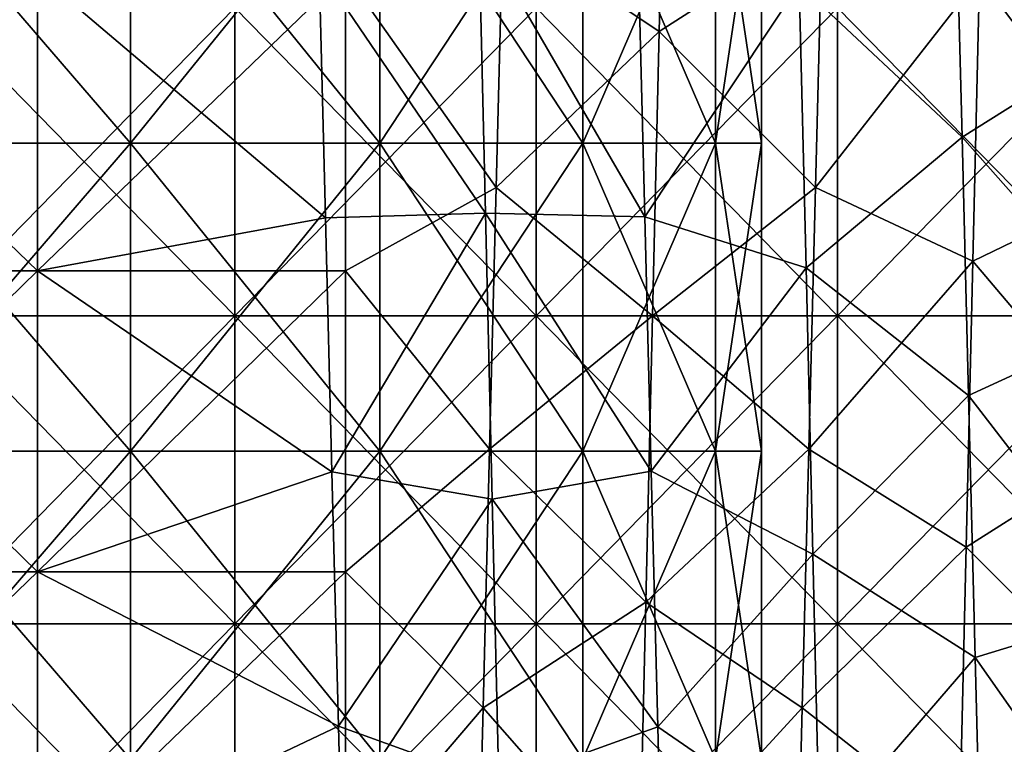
# Model space of a CAD drawing. Header units: inches. Extents: x -4.75 to 4.5, y 0 to 1.88.
# Tile 407 of 462: x 3.63 to 3.88, y 0.85 to 1.04. Entities that reach past the tile are written whole.
import ezdxf

# ---------------------------------------------------------------- set-up
doc = ezdxf.new("R2010")
doc.units = ezdxf.units.IN
doc.header["$LTSCALE"] = 101.851852
doc.header["$MEASUREMENT"] = 0
for name, color, linetype in [('47', 7, 'CONTINUOUS'), ('48', 7, 'CONTINUOUS'), ('49', 7, 'CONTINUOUS'), ('5', 7, 'CONTINUOUS'), ('50', 7, 'CONTINUOUS'), ('52', 7, 'CONTINUOUS'), ('53', 7, 'CONTINUOUS'), ('6', 7, 'CONTINUOUS'), ('82', 7, 'CONTINUOUS'), ('83', 7, 'CONTINUOUS')]:
    doc.layers.add(name, color=color, linetype=linetype)

msp = doc.modelspace()

# ---------------------------------------------------------------- linework, layer by layer
at = {"layer": '47', "color": 13, "linetype": 'Continuous', "true_color": 0xd67263}
for points in [[(3.58873, 1.00984, 1.92952), (3.65767, 1.00984, 1.92952), (3.58873, 1.08992, 1.92952), (3.58873, 1.00984, 1.92952)], [(3.58873, 1.08992, 1.92952), (3.65767, 1.00984, 1.92952), (3.65767, 1.08992, 1.92952), (3.58873, 1.08992, 1.92952)], [(3.65767, 1.00984, 1.92952), (3.72245, 1.00984, 1.95309), (3.65767, 1.08992, 1.92952), (3.65767, 1.00984, 1.92952)], [(3.65767, 1.08992, 1.92952), (3.72245, 1.00984, 1.95309), (3.72245, 1.08992, 1.95309), (3.65767, 1.08992, 1.92952)], [(3.72245, 1.00984, 1.95309), (3.77526, 1.00984, 1.99741), (3.72245, 1.08992, 1.95309), (3.72245, 1.00984, 1.95309)], [(3.72245, 1.08992, 1.95309), (3.77526, 1.00984, 1.99741), (3.77526, 1.08992, 1.99741), (3.72245, 1.08992, 1.95309)], [(3.77526, 1.00984, 1.99741), (3.80973, 1.00984, 2.05711), (3.77526, 1.08992, 1.99741), (3.77526, 1.00984, 1.99741)], [(3.77526, 1.08992, 1.99741), (3.80973, 1.00984, 2.05711), (3.80973, 1.08992, 2.05711), (3.77526, 1.08992, 1.99741)], [(3.80973, 1.00984, 2.05711), (3.8217, 1.00984, 2.125), (3.80973, 1.08992, 2.05711), (3.80973, 1.00984, 2.05711)], [(3.80973, 1.08992, 2.05711), (3.8217, 1.00984, 2.125), (3.8217, 1.08992, 2.125), (3.80973, 1.08992, 2.05711)], [(3.58873, 0.92976, 1.92952), (3.65767, 0.92976, 1.92952), (3.58873, 1.00984, 1.92952), (3.58873, 0.92976, 1.92952)], [(3.58873, 1.00984, 1.92952), (3.65767, 0.92976, 1.92952), (3.65767, 1.00984, 1.92952), (3.58873, 1.00984, 1.92952)], [(3.65767, 0.92976, 1.92952), (3.72245, 0.92976, 1.95309), (3.65767, 1.00984, 1.92952), (3.65767, 0.92976, 1.92952)], [(3.65767, 1.00984, 1.92952), (3.72245, 0.92976, 1.95309), (3.72245, 1.00984, 1.95309), (3.65767, 1.00984, 1.92952)], [(3.72245, 0.92976, 1.95309), (3.77526, 0.92976, 1.99741), (3.72245, 1.00984, 1.95309), (3.72245, 0.92976, 1.95309)], [(3.72245, 1.00984, 1.95309), (3.77526, 0.92976, 1.99741), (3.77526, 1.00984, 1.99741), (3.72245, 1.00984, 1.95309)], [(3.77526, 0.92976, 1.99741), (3.80973, 0.92976, 2.05711), (3.77526, 1.00984, 1.99741), (3.77526, 0.92976, 1.99741)], [(3.77526, 1.00984, 1.99741), (3.80973, 0.92976, 2.05711), (3.80973, 1.00984, 2.05711), (3.77526, 1.00984, 1.99741)], [(3.80973, 0.92976, 2.05711), (3.8217, 0.92976, 2.125), (3.80973, 1.00984, 2.05711), (3.80973, 0.92976, 2.05711)], [(3.80973, 1.00984, 2.05711), (3.8217, 0.92976, 2.125), (3.8217, 1.00984, 2.125), (3.80973, 1.00984, 2.05711)], [(3.58873, 0.84968, 1.92952), (3.65767, 0.84968, 1.92952), (3.58873, 0.92976, 1.92952), (3.58873, 0.84968, 1.92952)], [(3.58873, 0.92976, 1.92952), (3.65767, 0.84968, 1.92952), (3.65767, 0.92976, 1.92952), (3.58873, 0.92976, 1.92952)], [(3.65767, 0.84968, 1.92952), (3.72245, 0.84968, 1.95309), (3.65767, 0.92976, 1.92952), (3.65767, 0.84968, 1.92952)], [(3.65767, 0.92976, 1.92952), (3.72245, 0.84968, 1.95309), (3.72245, 0.92976, 1.95309), (3.65767, 0.92976, 1.92952)], [(3.72245, 0.84968, 1.95309), (3.77526, 0.84968, 1.99741), (3.72245, 0.92976, 1.95309), (3.72245, 0.84968, 1.95309)], [(3.72245, 0.92976, 1.95309), (3.77526, 0.84968, 1.99741), (3.77526, 0.92976, 1.99741), (3.72245, 0.92976, 1.95309)], [(3.77526, 0.84968, 1.99741), (3.80973, 0.84968, 2.05711), (3.77526, 0.92976, 1.99741), (3.77526, 0.84968, 1.99741)], [(3.77526, 0.92976, 1.99741), (3.80973, 0.84968, 2.05711), (3.80973, 0.92976, 2.05711), (3.77526, 0.92976, 1.99741)], [(3.80973, 0.84968, 2.05711), (3.8217, 0.84968, 2.125), (3.80973, 0.92976, 2.05711), (3.80973, 0.84968, 2.05711)], [(3.80973, 0.92976, 2.05711), (3.8217, 0.84968, 2.125), (3.8217, 0.92976, 2.125), (3.80973, 0.92976, 2.05711)]]:
    msp.add_3dface(points, dxfattribs=at)
at = {"layer": '48', "color": 13, "linetype": 'Continuous', "true_color": 0xd67263}
for points in [[(3.65767, 1.00984, 2.32048), (3.58873, 1.00984, 2.32048), (3.65767, 1.08992, 2.32048), (3.65767, 1.00984, 2.32048)], [(3.65767, 1.08992, 2.32048), (3.58873, 1.00984, 2.32048), (3.58873, 1.08992, 2.32048), (3.65767, 1.08992, 2.32048)], [(3.72245, 1.00984, 2.29691), (3.65767, 1.00984, 2.32048), (3.72245, 1.08992, 2.29691), (3.72245, 1.00984, 2.29691)], [(3.72245, 1.08992, 2.29691), (3.65767, 1.00984, 2.32048), (3.65767, 1.08992, 2.32048), (3.72245, 1.08992, 2.29691)], [(3.77526, 1.00984, 2.25259), (3.72245, 1.00984, 2.29691), (3.77526, 1.08992, 2.25259), (3.77526, 1.00984, 2.25259)], [(3.77526, 1.08992, 2.25259), (3.72245, 1.00984, 2.29691), (3.72245, 1.08992, 2.29691), (3.77526, 1.08992, 2.25259)], [(3.80973, 1.00984, 2.19289), (3.77526, 1.00984, 2.25259), (3.80973, 1.08992, 2.19289), (3.80973, 1.00984, 2.19289)], [(3.80973, 1.08992, 2.19289), (3.77526, 1.00984, 2.25259), (3.77526, 1.08992, 2.25259), (3.80973, 1.08992, 2.19289)], [(3.8217, 1.08992, 2.125), (3.8217, 1.00984, 2.125), (3.80973, 1.00984, 2.19289), (3.8217, 1.08992, 2.125)], [(3.8217, 1.08992, 2.125), (3.80973, 1.00984, 2.19289), (3.80973, 1.08992, 2.19289), (3.8217, 1.08992, 2.125)], [(3.65767, 0.92976, 2.32048), (3.58873, 0.92976, 2.32048), (3.65767, 1.00984, 2.32048), (3.65767, 0.92976, 2.32048)], [(3.65767, 1.00984, 2.32048), (3.58873, 0.92976, 2.32048), (3.58873, 1.00984, 2.32048), (3.65767, 1.00984, 2.32048)], [(3.72245, 0.92976, 2.29691), (3.65767, 0.92976, 2.32048), (3.72245, 1.00984, 2.29691), (3.72245, 0.92976, 2.29691)], [(3.72245, 1.00984, 2.29691), (3.65767, 0.92976, 2.32048), (3.65767, 1.00984, 2.32048), (3.72245, 1.00984, 2.29691)], [(3.77526, 0.92976, 2.25259), (3.72245, 0.92976, 2.29691), (3.77526, 1.00984, 2.25259), (3.77526, 0.92976, 2.25259)], [(3.77526, 1.00984, 2.25259), (3.72245, 0.92976, 2.29691), (3.72245, 1.00984, 2.29691), (3.77526, 1.00984, 2.25259)], [(3.80973, 0.92976, 2.19289), (3.77526, 0.92976, 2.25259), (3.80973, 1.00984, 2.19289), (3.80973, 0.92976, 2.19289)], [(3.80973, 1.00984, 2.19289), (3.77526, 0.92976, 2.25259), (3.77526, 1.00984, 2.25259), (3.80973, 1.00984, 2.19289)], [(3.8217, 1.00984, 2.125), (3.8217, 0.92976, 2.125), (3.80973, 0.92976, 2.19289), (3.8217, 1.00984, 2.125)], [(3.8217, 1.00984, 2.125), (3.80973, 0.92976, 2.19289), (3.80973, 1.00984, 2.19289), (3.8217, 1.00984, 2.125)], [(3.65767, 0.84968, 2.32048), (3.58873, 0.84968, 2.32048), (3.65767, 0.92976, 2.32048), (3.65767, 0.84968, 2.32048)], [(3.65767, 0.92976, 2.32048), (3.58873, 0.84968, 2.32048), (3.58873, 0.92976, 2.32048), (3.65767, 0.92976, 2.32048)], [(3.72245, 0.84968, 2.29691), (3.65767, 0.84968, 2.32048), (3.72245, 0.92976, 2.29691), (3.72245, 0.84968, 2.29691)], [(3.72245, 0.92976, 2.29691), (3.65767, 0.84968, 2.32048), (3.65767, 0.92976, 2.32048), (3.72245, 0.92976, 2.29691)], [(3.77526, 0.84968, 2.25259), (3.72245, 0.84968, 2.29691), (3.77526, 0.92976, 2.25259), (3.77526, 0.84968, 2.25259)], [(3.77526, 0.92976, 2.25259), (3.72245, 0.84968, 2.29691), (3.72245, 0.92976, 2.29691), (3.77526, 0.92976, 2.25259)], [(3.80973, 0.84968, 2.19289), (3.77526, 0.84968, 2.25259), (3.80973, 0.92976, 2.19289), (3.80973, 0.84968, 2.19289)], [(3.80973, 0.92976, 2.19289), (3.77526, 0.84968, 2.25259), (3.77526, 0.92976, 2.25259), (3.80973, 0.92976, 2.19289)], [(3.8217, 0.92976, 2.125), (3.8217, 0.84968, 2.125), (3.80973, 0.84968, 2.19289), (3.8217, 0.92976, 2.125)], [(3.8217, 0.92976, 2.125), (3.80973, 0.84968, 2.19289), (3.80973, 0.92976, 2.19289), (3.8217, 0.92976, 2.125)]]:
    msp.add_3dface(points, dxfattribs=at)
at = {"layer": '49', "color": 13, "linetype": 'Continuous', "true_color": 0xd67263}
for points in [[(3.58873, 1.00984, -2.32048), (3.65767, 1.00984, -2.32048), (3.58873, 1.08992, -2.32048), (3.58873, 1.00984, -2.32048)], [(3.58873, 1.08992, -2.32048), (3.65767, 1.00984, -2.32048), (3.65767, 1.08992, -2.32048), (3.58873, 1.08992, -2.32048)], [(3.65767, 1.00984, -2.32048), (3.72245, 1.00984, -2.29691), (3.65767, 1.08992, -2.32048), (3.65767, 1.00984, -2.32048)], [(3.65767, 1.08992, -2.32048), (3.72245, 1.00984, -2.29691), (3.72245, 1.08992, -2.29691), (3.65767, 1.08992, -2.32048)], [(3.72245, 1.00984, -2.29691), (3.77526, 1.00984, -2.25259), (3.72245, 1.08992, -2.29691), (3.72245, 1.00984, -2.29691)], [(3.72245, 1.08992, -2.29691), (3.77526, 1.00984, -2.25259), (3.77526, 1.08992, -2.25259), (3.72245, 1.08992, -2.29691)], [(3.77526, 1.00984, -2.25259), (3.80973, 1.00984, -2.19289), (3.77526, 1.08992, -2.25259), (3.77526, 1.00984, -2.25259)], [(3.77526, 1.08992, -2.25259), (3.80973, 1.00984, -2.19289), (3.80973, 1.08992, -2.19289), (3.77526, 1.08992, -2.25259)], [(3.80973, 1.00984, -2.19289), (3.8217, 1.00984, -2.125), (3.80973, 1.08992, -2.19289), (3.80973, 1.00984, -2.19289)], [(3.80973, 1.08992, -2.19289), (3.8217, 1.00984, -2.125), (3.8217, 1.08992, -2.125), (3.80973, 1.08992, -2.19289)], [(3.58873, 0.92976, -2.32048), (3.65767, 0.92976, -2.32048), (3.58873, 1.00984, -2.32048), (3.58873, 0.92976, -2.32048)], [(3.58873, 1.00984, -2.32048), (3.65767, 0.92976, -2.32048), (3.65767, 1.00984, -2.32048), (3.58873, 1.00984, -2.32048)], [(3.65767, 0.92976, -2.32048), (3.72245, 0.92976, -2.29691), (3.65767, 1.00984, -2.32048), (3.65767, 0.92976, -2.32048)], [(3.65767, 1.00984, -2.32048), (3.72245, 0.92976, -2.29691), (3.72245, 1.00984, -2.29691), (3.65767, 1.00984, -2.32048)], [(3.72245, 0.92976, -2.29691), (3.77526, 0.92976, -2.25259), (3.72245, 1.00984, -2.29691), (3.72245, 0.92976, -2.29691)], [(3.72245, 1.00984, -2.29691), (3.77526, 0.92976, -2.25259), (3.77526, 1.00984, -2.25259), (3.72245, 1.00984, -2.29691)], [(3.77526, 0.92976, -2.25259), (3.80973, 0.92976, -2.19289), (3.77526, 1.00984, -2.25259), (3.77526, 0.92976, -2.25259)], [(3.77526, 1.00984, -2.25259), (3.80973, 0.92976, -2.19289), (3.80973, 1.00984, -2.19289), (3.77526, 1.00984, -2.25259)], [(3.80973, 0.92976, -2.19289), (3.8217, 0.92976, -2.125), (3.80973, 1.00984, -2.19289), (3.80973, 0.92976, -2.19289)], [(3.80973, 1.00984, -2.19289), (3.8217, 0.92976, -2.125), (3.8217, 1.00984, -2.125), (3.80973, 1.00984, -2.19289)], [(3.58873, 0.84968, -2.32048), (3.65767, 0.84968, -2.32048), (3.58873, 0.92976, -2.32048), (3.58873, 0.84968, -2.32048)], [(3.58873, 0.92976, -2.32048), (3.65767, 0.84968, -2.32048), (3.65767, 0.92976, -2.32048), (3.58873, 0.92976, -2.32048)], [(3.65767, 0.84968, -2.32048), (3.72245, 0.84968, -2.29691), (3.65767, 0.92976, -2.32048), (3.65767, 0.84968, -2.32048)], [(3.65767, 0.92976, -2.32048), (3.72245, 0.84968, -2.29691), (3.72245, 0.92976, -2.29691), (3.65767, 0.92976, -2.32048)], [(3.72245, 0.84968, -2.29691), (3.77526, 0.84968, -2.25259), (3.72245, 0.92976, -2.29691), (3.72245, 0.84968, -2.29691)], [(3.72245, 0.92976, -2.29691), (3.77526, 0.84968, -2.25259), (3.77526, 0.92976, -2.25259), (3.72245, 0.92976, -2.29691)], [(3.77526, 0.84968, -2.25259), (3.80973, 0.84968, -2.19289), (3.77526, 0.92976, -2.25259), (3.77526, 0.84968, -2.25259)], [(3.77526, 0.92976, -2.25259), (3.80973, 0.84968, -2.19289), (3.80973, 0.92976, -2.19289), (3.77526, 0.92976, -2.25259)], [(3.80973, 0.84968, -2.19289), (3.8217, 0.84968, -2.125), (3.80973, 0.92976, -2.19289), (3.80973, 0.84968, -2.19289)], [(3.80973, 0.92976, -2.19289), (3.8217, 0.84968, -2.125), (3.8217, 0.92976, -2.125), (3.80973, 0.92976, -2.19289)]]:
    msp.add_3dface(points, dxfattribs=at)
at = {"layer": '5', "color": 13, "linetype": 'Continuous', "true_color": 0xd67263}
for points in [[(3.75447, 1.06609, -0.38246), (3.7136, 1.05399, -0.38537), (3.75273, 0.99829, -0.39496), (3.75447, 1.06609, -0.38246)], [(3.63352, 0.97662, -0.39704), (3.63352, 1.05399, -0.38537), (3.55344, 0.97662, -0.39704), (3.63352, 0.97662, -0.39704)], [(3.55344, 0.97662, -0.39704), (3.63352, 1.05399, -0.38537), (3.55344, 1.05399, -0.38537), (3.55344, 0.97662, -0.39704)], [(3.7136, 0.97662, -0.39704), (3.7136, 1.05399, -0.38537), (3.63352, 0.97662, -0.39704), (3.7136, 0.97662, -0.39704)], [(3.63352, 0.97662, -0.39704), (3.7136, 1.05399, -0.38537), (3.63352, 1.05399, -0.38537), (3.63352, 0.97662, -0.39704)], [(3.7136, 1.05399, -0.38537), (3.7136, 0.97662, -0.39704), (3.75273, 0.99829, -0.39496), (3.7136, 1.05399, -0.38537)], [(3.75273, 0.99829, -0.39496), (3.7136, 0.97662, -0.39704), (3.75101, 0.93024, -0.39845), (3.75273, 0.99829, -0.39496)], [(3.63352, 0.89838, -0.39704), (3.63352, 0.97662, -0.39704), (3.55344, 0.89838, -0.39704), (3.63352, 0.89838, -0.39704)], [(3.55344, 0.89838, -0.39704), (3.63352, 0.97662, -0.39704), (3.55344, 0.97662, -0.39704), (3.55344, 0.89838, -0.39704)], [(3.7136, 0.89838, -0.39704), (3.7136, 0.97662, -0.39704), (3.63352, 0.89838, -0.39704), (3.7136, 0.89838, -0.39704)], [(3.63352, 0.89838, -0.39704), (3.7136, 0.97662, -0.39704), (3.63352, 0.97662, -0.39704), (3.63352, 0.89838, -0.39704)], [(3.7136, 0.97662, -0.39704), (3.7136, 0.89838, -0.39704), (3.75101, 0.93024, -0.39845), (3.7136, 0.97662, -0.39704)], [(3.75101, 0.93024, -0.39845), (3.7136, 0.89838, -0.39704), (3.74931, 0.86298, -0.39317), (3.75101, 0.93024, -0.39845)], [(3.63352, 0.82101, -0.38537), (3.63352, 0.89838, -0.39704), (3.55344, 0.82101, -0.38537), (3.63352, 0.82101, -0.38537)], [(3.55344, 0.82101, -0.38537), (3.63352, 0.89838, -0.39704), (3.55344, 0.89838, -0.39704), (3.55344, 0.82101, -0.38537)], [(3.7136, 0.82101, -0.38537), (3.7136, 0.89838, -0.39704), (3.63352, 0.82101, -0.38537), (3.7136, 0.82101, -0.38537)], [(3.63352, 0.82101, -0.38537), (3.7136, 0.89838, -0.39704), (3.63352, 0.89838, -0.39704), (3.63352, 0.82101, -0.38537)], [(3.7136, 0.89838, -0.39704), (3.7136, 0.82101, -0.38537), (3.74931, 0.86298, -0.39317), (3.7136, 0.89838, -0.39704)], [(3.74931, 0.86298, -0.39317), (3.7136, 0.82101, -0.38537), (3.7476, 0.7969, -0.37927), (3.74931, 0.86298, -0.39317)]]:
    msp.add_3dface(points, dxfattribs=at)
at = {"layer": '50', "color": 13, "linetype": 'Continuous', "true_color": 0xd67263}
for points in [[(3.65767, 1.00984, -1.92952), (3.58873, 1.00984, -1.92952), (3.65767, 1.08992, -1.92952), (3.65767, 1.00984, -1.92952)], [(3.65767, 1.08992, -1.92952), (3.58873, 1.00984, -1.92952), (3.58873, 1.08992, -1.92952), (3.65767, 1.08992, -1.92952)], [(3.72245, 1.00984, -1.95309), (3.65767, 1.00984, -1.92952), (3.72245, 1.08992, -1.95309), (3.72245, 1.00984, -1.95309)], [(3.72245, 1.08992, -1.95309), (3.65767, 1.00984, -1.92952), (3.65767, 1.08992, -1.92952), (3.72245, 1.08992, -1.95309)], [(3.77526, 1.00984, -1.99741), (3.72245, 1.00984, -1.95309), (3.77526, 1.08992, -1.99741), (3.77526, 1.00984, -1.99741)], [(3.77526, 1.08992, -1.99741), (3.72245, 1.00984, -1.95309), (3.72245, 1.08992, -1.95309), (3.77526, 1.08992, -1.99741)], [(3.80973, 1.00984, -2.05711), (3.77526, 1.00984, -1.99741), (3.80973, 1.08992, -2.05711), (3.80973, 1.00984, -2.05711)], [(3.80973, 1.08992, -2.05711), (3.77526, 1.00984, -1.99741), (3.77526, 1.08992, -1.99741), (3.80973, 1.08992, -2.05711)], [(3.8217, 1.08992, -2.125), (3.8217, 1.00984, -2.125), (3.80973, 1.00984, -2.05711), (3.8217, 1.08992, -2.125)], [(3.8217, 1.08992, -2.125), (3.80973, 1.00984, -2.05711), (3.80973, 1.08992, -2.05711), (3.8217, 1.08992, -2.125)], [(3.65767, 0.92976, -1.92952), (3.58873, 0.92976, -1.92952), (3.65767, 1.00984, -1.92952), (3.65767, 0.92976, -1.92952)], [(3.65767, 1.00984, -1.92952), (3.58873, 0.92976, -1.92952), (3.58873, 1.00984, -1.92952), (3.65767, 1.00984, -1.92952)], [(3.72245, 0.92976, -1.95309), (3.65767, 0.92976, -1.92952), (3.72245, 1.00984, -1.95309), (3.72245, 0.92976, -1.95309)], [(3.72245, 1.00984, -1.95309), (3.65767, 0.92976, -1.92952), (3.65767, 1.00984, -1.92952), (3.72245, 1.00984, -1.95309)], [(3.77526, 0.92976, -1.99741), (3.72245, 0.92976, -1.95309), (3.77526, 1.00984, -1.99741), (3.77526, 0.92976, -1.99741)], [(3.77526, 1.00984, -1.99741), (3.72245, 0.92976, -1.95309), (3.72245, 1.00984, -1.95309), (3.77526, 1.00984, -1.99741)], [(3.80973, 0.92976, -2.05711), (3.77526, 0.92976, -1.99741), (3.80973, 1.00984, -2.05711), (3.80973, 0.92976, -2.05711)], [(3.80973, 1.00984, -2.05711), (3.77526, 0.92976, -1.99741), (3.77526, 1.00984, -1.99741), (3.80973, 1.00984, -2.05711)], [(3.8217, 1.00984, -2.125), (3.8217, 0.92976, -2.125), (3.80973, 0.92976, -2.05711), (3.8217, 1.00984, -2.125)], [(3.8217, 1.00984, -2.125), (3.80973, 0.92976, -2.05711), (3.80973, 1.00984, -2.05711), (3.8217, 1.00984, -2.125)], [(3.65767, 0.84968, -1.92952), (3.58873, 0.84968, -1.92952), (3.65767, 0.92976, -1.92952), (3.65767, 0.84968, -1.92952)], [(3.65767, 0.92976, -1.92952), (3.58873, 0.84968, -1.92952), (3.58873, 0.92976, -1.92952), (3.65767, 0.92976, -1.92952)], [(3.72245, 0.84968, -1.95309), (3.65767, 0.84968, -1.92952), (3.72245, 0.92976, -1.95309), (3.72245, 0.84968, -1.95309)], [(3.72245, 0.92976, -1.95309), (3.65767, 0.84968, -1.92952), (3.65767, 0.92976, -1.92952), (3.72245, 0.92976, -1.95309)], [(3.77526, 0.84968, -1.99741), (3.72245, 0.84968, -1.95309), (3.77526, 0.92976, -1.99741), (3.77526, 0.84968, -1.99741)], [(3.77526, 0.92976, -1.99741), (3.72245, 0.84968, -1.95309), (3.72245, 0.92976, -1.95309), (3.77526, 0.92976, -1.99741)], [(3.80973, 0.84968, -2.05711), (3.77526, 0.84968, -1.99741), (3.80973, 0.92976, -2.05711), (3.80973, 0.84968, -2.05711)], [(3.80973, 0.92976, -2.05711), (3.77526, 0.84968, -1.99741), (3.77526, 0.92976, -1.99741), (3.80973, 0.92976, -2.05711)], [(3.8217, 0.92976, -2.125), (3.8217, 0.84968, -2.125), (3.80973, 0.84968, -2.05711), (3.8217, 0.92976, -2.125)], [(3.8217, 0.92976, -2.125), (3.80973, 0.84968, -2.05711), (3.80973, 0.92976, -2.05711), (3.8217, 0.92976, -2.125)]]:
    msp.add_3dface(points, dxfattribs=at)
at = {"layer": '52', "color": 13, "linetype": 'Continuous', "true_color": 0xd67263}
for points in [[(3.68477, 1.045, 2.75), (3.60641, 1.045, 2.75), (3.68477, 0.96492, 2.75), (3.68477, 1.045, 2.75)], [(3.60641, 1.045, 2.75), (3.60641, 0.96492, 2.75), (3.68477, 0.96492, 2.75), (3.60641, 1.045, 2.75)], [(3.76312, 1.045, 2.75), (3.68477, 1.045, 2.75), (3.76312, 0.96492, 2.75), (3.76312, 1.045, 2.75)], [(3.68477, 1.045, 2.75), (3.68477, 0.96492, 2.75), (3.76312, 0.96492, 2.75), (3.68477, 1.045, 2.75)], [(3.84148, 1.045, 2.75), (3.76312, 1.045, 2.75), (3.84148, 0.96492, 2.75), (3.84148, 1.045, 2.75)], [(3.76312, 1.045, 2.75), (3.76312, 0.96492, 2.75), (3.84148, 0.96492, 2.75), (3.76312, 1.045, 2.75)], [(3.91984, 1.045, 2.75), (3.84148, 1.045, 2.75), (3.91984, 0.96492, 2.75), (3.91984, 1.045, 2.75)], [(3.84148, 1.045, 2.75), (3.84148, 0.96492, 2.75), (3.91984, 0.96492, 2.75), (3.84148, 1.045, 2.75)], [(3.60641, 0.88484, 2.75), (3.68477, 0.88484, 2.75), (3.60641, 0.96492, 2.75), (3.60641, 0.88484, 2.75)], [(3.60641, 0.96492, 2.75), (3.68477, 0.88484, 2.75), (3.68477, 0.96492, 2.75), (3.60641, 0.96492, 2.75)], [(3.68477, 0.88484, 2.75), (3.76312, 0.88484, 2.75), (3.68477, 0.96492, 2.75), (3.68477, 0.88484, 2.75)], [(3.68477, 0.96492, 2.75), (3.76312, 0.88484, 2.75), (3.76312, 0.96492, 2.75), (3.68477, 0.96492, 2.75)], [(3.76312, 0.88484, 2.75), (3.84148, 0.88484, 2.75), (3.76312, 0.96492, 2.75), (3.76312, 0.88484, 2.75)], [(3.76312, 0.96492, 2.75), (3.84148, 0.88484, 2.75), (3.84148, 0.96492, 2.75), (3.76312, 0.96492, 2.75)], [(3.84148, 0.88484, 2.75), (3.91984, 0.88484, 2.75), (3.84148, 0.96492, 2.75), (3.84148, 0.88484, 2.75)], [(3.84148, 0.96492, 2.75), (3.91984, 0.88484, 2.75), (3.91984, 0.96492, 2.75), (3.84148, 0.96492, 2.75)], [(3.60641, 0.80476, 2.75), (3.68477, 0.80476, 2.75), (3.60641, 0.88484, 2.75), (3.60641, 0.80476, 2.75)], [(3.60641, 0.88484, 2.75), (3.68477, 0.80476, 2.75), (3.68477, 0.88484, 2.75), (3.60641, 0.88484, 2.75)], [(3.68477, 0.80476, 2.75), (3.76312, 0.80476, 2.75), (3.68477, 0.88484, 2.75), (3.68477, 0.80476, 2.75)], [(3.68477, 0.88484, 2.75), (3.76312, 0.80476, 2.75), (3.76312, 0.88484, 2.75), (3.68477, 0.88484, 2.75)], [(3.76312, 0.80476, 2.75), (3.84148, 0.80476, 2.75), (3.76312, 0.88484, 2.75), (3.76312, 0.80476, 2.75)], [(3.76312, 0.88484, 2.75), (3.84148, 0.80476, 2.75), (3.84148, 0.88484, 2.75), (3.76312, 0.88484, 2.75)], [(3.84148, 0.80476, 2.75), (3.91984, 0.80476, 2.75), (3.84148, 0.88484, 2.75), (3.84148, 0.80476, 2.75)], [(3.84148, 0.88484, 2.75), (3.91984, 0.80476, 2.75), (3.91984, 0.88484, 2.75), (3.84148, 0.88484, 2.75)]]:
    msp.add_3dface(points, dxfattribs=at)
at = {"layer": '53', "color": 13, "linetype": 'Continuous', "true_color": 0xd67263}
for points in [[(3.60641, 1.045, -2.75), (3.68477, 1.045, -2.75), (3.60641, 0.96492, -2.75), (3.60641, 1.045, -2.75)], [(3.68477, 1.045, -2.75), (3.68477, 0.96492, -2.75), (3.60641, 0.96492, -2.75), (3.68477, 1.045, -2.75)], [(3.68477, 1.045, -2.75), (3.76312, 1.045, -2.75), (3.68477, 0.96492, -2.75), (3.68477, 1.045, -2.75)], [(3.76312, 1.045, -2.75), (3.76312, 0.96492, -2.75), (3.68477, 0.96492, -2.75), (3.76312, 1.045, -2.75)], [(3.76312, 1.045, -2.75), (3.84148, 1.045, -2.75), (3.76312, 0.96492, -2.75), (3.76312, 1.045, -2.75)], [(3.84148, 1.045, -2.75), (3.84148, 0.96492, -2.75), (3.76312, 0.96492, -2.75), (3.84148, 1.045, -2.75)], [(3.84148, 1.045, -2.75), (3.91984, 1.045, -2.75), (3.84148, 0.96492, -2.75), (3.84148, 1.045, -2.75)], [(3.91984, 1.045, -2.75), (3.91984, 0.96492, -2.75), (3.84148, 0.96492, -2.75), (3.91984, 1.045, -2.75)], [(3.68477, 0.88484, -2.75), (3.60641, 0.88484, -2.75), (3.68477, 0.96492, -2.75), (3.68477, 0.88484, -2.75)], [(3.68477, 0.96492, -2.75), (3.60641, 0.88484, -2.75), (3.60641, 0.96492, -2.75), (3.68477, 0.96492, -2.75)], [(3.76312, 0.88484, -2.75), (3.68477, 0.88484, -2.75), (3.76312, 0.96492, -2.75), (3.76312, 0.88484, -2.75)], [(3.76312, 0.96492, -2.75), (3.68477, 0.88484, -2.75), (3.68477, 0.96492, -2.75), (3.76312, 0.96492, -2.75)], [(3.84148, 0.88484, -2.75), (3.76312, 0.88484, -2.75), (3.84148, 0.96492, -2.75), (3.84148, 0.88484, -2.75)], [(3.84148, 0.96492, -2.75), (3.76312, 0.88484, -2.75), (3.76312, 0.96492, -2.75), (3.84148, 0.96492, -2.75)], [(3.91984, 0.88484, -2.75), (3.84148, 0.88484, -2.75), (3.91984, 0.96492, -2.75), (3.91984, 0.88484, -2.75)], [(3.91984, 0.96492, -2.75), (3.84148, 0.88484, -2.75), (3.84148, 0.96492, -2.75), (3.91984, 0.96492, -2.75)], [(3.68477, 0.80476, -2.75), (3.60641, 0.80476, -2.75), (3.68477, 0.88484, -2.75), (3.68477, 0.80476, -2.75)], [(3.68477, 0.88484, -2.75), (3.60641, 0.80476, -2.75), (3.60641, 0.88484, -2.75), (3.68477, 0.88484, -2.75)], [(3.76312, 0.80476, -2.75), (3.68477, 0.80476, -2.75), (3.76312, 0.88484, -2.75), (3.76312, 0.80476, -2.75)], [(3.76312, 0.88484, -2.75), (3.68477, 0.80476, -2.75), (3.68477, 0.88484, -2.75), (3.76312, 0.88484, -2.75)], [(3.84148, 0.80476, -2.75), (3.76312, 0.80476, -2.75), (3.84148, 0.88484, -2.75), (3.84148, 0.80476, -2.75)], [(3.84148, 0.88484, -2.75), (3.76312, 0.80476, -2.75), (3.76312, 0.88484, -2.75), (3.84148, 0.88484, -2.75)], [(3.91984, 0.80476, -2.75), (3.84148, 0.80476, -2.75), (3.91984, 0.88484, -2.75), (3.91984, 0.80476, -2.75)], [(3.91984, 0.88484, -2.75), (3.84148, 0.80476, -2.75), (3.84148, 0.88484, -2.75), (3.91984, 0.88484, -2.75)]]:
    msp.add_3dface(points, dxfattribs=at)
at = {"layer": '6', "color": 13, "linetype": 'Continuous', "true_color": 0xd67263}
for points in [[(3.70836, 0.99043, 0.64582), (3.63352, 1.05399, 0.63537), (3.7067, 1.05537, 0.63506), (3.70836, 0.99043, 0.64582)], [(3.63352, 1.05399, 0.63537), (3.63352, 0.97662, 0.64704), (3.55344, 1.05399, 0.63537), (3.63352, 1.05399, 0.63537)], [(3.55344, 1.05399, 0.63537), (3.63352, 0.97662, 0.64704), (3.55344, 0.97662, 0.64704), (3.55344, 1.05399, 0.63537)], [(3.63352, 0.97662, 0.64704), (3.63352, 1.05399, 0.63537), (3.70836, 0.99043, 0.64582), (3.63352, 0.97662, 0.64704)], [(3.71003, 0.92439, 0.64834), (3.63352, 0.97662, 0.64704), (3.70836, 0.99043, 0.64582), (3.71003, 0.92439, 0.64834)], [(3.63352, 0.97662, 0.64704), (3.63352, 0.89838, 0.64704), (3.55344, 0.97662, 0.64704), (3.63352, 0.97662, 0.64704)], [(3.55344, 0.97662, 0.64704), (3.63352, 0.89838, 0.64704), (3.55344, 0.89838, 0.64704), (3.55344, 0.97662, 0.64704)], [(3.63352, 0.89838, 0.64704), (3.63352, 0.97662, 0.64704), (3.71003, 0.92439, 0.64834), (3.63352, 0.89838, 0.64704)], [(3.71171, 0.8582, 0.64246), (3.63352, 0.89838, 0.64704), (3.71003, 0.92439, 0.64834), (3.71171, 0.8582, 0.64246)], [(3.63352, 0.89838, 0.64704), (3.63352, 0.82101, 0.63537), (3.55344, 0.89838, 0.64704), (3.63352, 0.89838, 0.64704)], [(3.55344, 0.89838, 0.64704), (3.63352, 0.82101, 0.63537), (3.55344, 0.82101, 0.63537), (3.55344, 0.89838, 0.64704)], [(3.63352, 0.82101, 0.63537), (3.63352, 0.89838, 0.64704), (3.71171, 0.8582, 0.64246), (3.63352, 0.82101, 0.63537)], [(3.71341, 0.79214, 0.62791), (3.63352, 0.82101, 0.63537), (3.71171, 0.8582, 0.64246), (3.71341, 0.79214, 0.62791)]]:
    msp.add_3dface(points, dxfattribs=at)
at = {"layer": '82', "color": 13, "linetype": 'Continuous', "true_color": 0xd67263}
for points in [[(3.79681, 1.11112, -0.41476), (3.75447, 1.06609, -0.38246), (3.79507, 1.03889, -0.43286), (3.79681, 1.11112, -0.41476)], [(3.91313, 1.10942, 0.66531), (3.91486, 1.03713, 0.68318), (3.87212, 1.07756, 0.62942), (3.91313, 1.10942, 0.66531)], [(3.87212, 1.07756, 0.62942), (3.91486, 1.03713, 0.68318), (3.87383, 1.01141, 0.64326), (3.87212, 1.07756, 0.62942)], [(3.7067, 1.05537, 0.63506), (3.7482, 1.06516, 0.67744), (3.74993, 0.99167, 0.68941), (3.7067, 1.05537, 0.63506)], [(3.75447, 1.06609, -0.38246), (3.75273, 0.99829, -0.39496), (3.79507, 1.03889, -0.43286), (3.75447, 1.06609, -0.38246)], [(3.83573, 0.99829, -0.39496), (3.8784, 1.05294, -0.43012), (3.83747, 1.06609, -0.38246), (3.83573, 0.99829, -0.39496)], [(3.70836, 0.99043, 0.64582), (3.7067, 1.05537, 0.63506), (3.74993, 0.99167, 0.68941), (3.70836, 0.99043, 0.64582)], [(3.7897, 1.05537, 0.63506), (3.83153, 1.05118, 0.68049), (3.79135, 0.99066, 0.64579), (3.7897, 1.05537, 0.63506)], [(3.87667, 0.97919, -0.44047), (3.8784, 1.05294, -0.43012), (3.83573, 0.99829, -0.39496), (3.87667, 0.97919, -0.44047)], [(3.83153, 1.05118, 0.68049), (3.83327, 0.97741, 0.69059), (3.79135, 0.99066, 0.64579), (3.83153, 1.05118, 0.68049)], [(3.79507, 1.03889, -0.43286), (3.75273, 0.99829, -0.39496), (3.79334, 0.96491, -0.44134), (3.79507, 1.03889, -0.43286)], [(3.91486, 1.03713, 0.68318), (3.9166, 0.96313, 0.69142), (3.87383, 1.01141, 0.64326), (3.91486, 1.03713, 0.68318)], [(3.87383, 1.01141, 0.64326), (3.9166, 0.96313, 0.69142), (3.87553, 0.94419, 0.64846), (3.87383, 1.01141, 0.64326)], [(3.75273, 0.99829, -0.39496), (3.75101, 0.93024, -0.39845), (3.79334, 0.96491, -0.44134), (3.75273, 0.99829, -0.39496)], [(3.83401, 0.93024, -0.39845), (3.87667, 0.97919, -0.44047), (3.83573, 0.99829, -0.39496), (3.83401, 0.93024, -0.39845)], [(3.71003, 0.92439, 0.64834), (3.70836, 0.99043, 0.64582), (3.74993, 0.99167, 0.68941), (3.71003, 0.92439, 0.64834)], [(3.75167, 0.91724, 0.69164), (3.71003, 0.92439, 0.64834), (3.74993, 0.99167, 0.68941), (3.75167, 0.91724, 0.69164)], [(3.79135, 0.99066, 0.64579), (3.83327, 0.97741, 0.69059), (3.79302, 0.92453, 0.64834), (3.79135, 0.99066, 0.64579)], [(3.87493, 0.90473, -0.44105), (3.87667, 0.97919, -0.44047), (3.83401, 0.93024, -0.39845), (3.87493, 0.90473, -0.44105)], [(3.83327, 0.97741, 0.69059), (3.835, 0.90294, 0.69095), (3.79302, 0.92453, 0.64834), (3.83327, 0.97741, 0.69059)], [(3.79334, 0.96491, -0.44134), (3.75101, 0.93024, -0.39845), (3.7916, 0.89046, -0.44005), (3.79334, 0.96491, -0.44134)], [(3.9166, 0.96313, 0.69142), (3.91834, 0.88868, 0.68989), (3.87553, 0.94419, 0.64846), (3.9166, 0.96313, 0.69142)], [(3.87553, 0.94419, 0.64846), (3.91834, 0.88868, 0.68989), (3.87725, 0.87609, 0.64489), (3.87553, 0.94419, 0.64846)], [(3.75101, 0.93024, -0.39845), (3.74931, 0.86298, -0.39317), (3.7916, 0.89046, -0.44005), (3.75101, 0.93024, -0.39845)], [(3.83231, 0.86298, -0.39317), (3.87493, 0.90473, -0.44105), (3.83401, 0.93024, -0.39845), (3.83231, 0.86298, -0.39317)], [(3.71171, 0.8582, 0.64246), (3.71003, 0.92439, 0.64834), (3.75167, 0.91724, 0.69164), (3.71171, 0.8582, 0.64246)], [(3.79302, 0.92453, 0.64834), (3.835, 0.90294, 0.69095), (3.79471, 0.85807, 0.64244), (3.79302, 0.92453, 0.64834)], [(3.7534, 0.84315, 0.6841), (3.71171, 0.8582, 0.64246), (3.75167, 0.91724, 0.69164), (3.7534, 0.84315, 0.6841)], [(3.8732, 0.83083, -0.43188), (3.87493, 0.90473, -0.44105), (3.83231, 0.86298, -0.39317), (3.8732, 0.83083, -0.43188)], [(3.835, 0.90294, 0.69095), (3.83674, 0.82908, 0.68154), (3.79471, 0.85807, 0.64244), (3.835, 0.90294, 0.69095)], [(3.7916, 0.89046, -0.44005), (3.74931, 0.86298, -0.39317), (3.78986, 0.81682, -0.42901), (3.7916, 0.89046, -0.44005)], [(3.91834, 0.88868, 0.68989), (3.92007, 0.81507, 0.67862), (3.87725, 0.87609, 0.64489), (3.91834, 0.88868, 0.68989)], [(3.87725, 0.87609, 0.64489), (3.92007, 0.81507, 0.67862), (3.87899, 0.80826, 0.6323), (3.87725, 0.87609, 0.64489)], [(3.74931, 0.86298, -0.39317), (3.7476, 0.7969, -0.37927), (3.78986, 0.81682, -0.42901), (3.74931, 0.86298, -0.39317)], [(3.8306, 0.7969, -0.37927), (3.8732, 0.83083, -0.43188), (3.83231, 0.86298, -0.39317), (3.8306, 0.7969, -0.37927)], [(3.71341, 0.79214, 0.62791), (3.71171, 0.8582, 0.64246), (3.7534, 0.84315, 0.6841), (3.71341, 0.79214, 0.62791)], [(3.79471, 0.85807, 0.64244), (3.83674, 0.82908, 0.68154), (3.79642, 0.79206, 0.62789), (3.79471, 0.85807, 0.64244)]]:
    msp.add_3dface(points, dxfattribs=at)
at = {"layer": '83', "color": 13, "linetype": 'Continuous', "true_color": 0xd67263}
for points in [[(3.79681, 1.11112, -0.41476), (3.79507, 1.03889, -0.43286), (3.83747, 1.06609, -0.38246), (3.79681, 1.11112, -0.41476)], [(3.83153, 1.05118, 0.68049), (3.87212, 1.07756, 0.62942), (3.87383, 1.01141, 0.64326), (3.83153, 1.05118, 0.68049)], [(3.8784, 1.05294, -0.43012), (3.91877, 0.99955, -0.39481), (3.92051, 1.0674, -0.38213), (3.8784, 1.05294, -0.43012)], [(3.7482, 1.06516, 0.67744), (3.7897, 1.05537, 0.63506), (3.79135, 0.99066, 0.64579), (3.7482, 1.06516, 0.67744)], [(3.74993, 0.99167, 0.68941), (3.7482, 1.06516, 0.67744), (3.79135, 0.99066, 0.64579), (3.74993, 0.99167, 0.68941)], [(3.79507, 1.03889, -0.43286), (3.83573, 0.99829, -0.39496), (3.83747, 1.06609, -0.38246), (3.79507, 1.03889, -0.43286)], [(3.8784, 1.05294, -0.43012), (3.87667, 0.97919, -0.44047), (3.91877, 0.99955, -0.39481), (3.8784, 1.05294, -0.43012)], [(3.83327, 0.97741, 0.69059), (3.83153, 1.05118, 0.68049), (3.87383, 1.01141, 0.64326), (3.83327, 0.97741, 0.69059)], [(3.79507, 1.03889, -0.43286), (3.79334, 0.96491, -0.44134), (3.83573, 0.99829, -0.39496), (3.79507, 1.03889, -0.43286)], [(3.83327, 0.97741, 0.69059), (3.87383, 1.01141, 0.64326), (3.87553, 0.94419, 0.64846), (3.83327, 0.97741, 0.69059)], [(3.79334, 0.96491, -0.44134), (3.83401, 0.93024, -0.39845), (3.83573, 0.99829, -0.39496), (3.79334, 0.96491, -0.44134)], [(3.87667, 0.97919, -0.44047), (3.91704, 0.93143, -0.39846), (3.91877, 0.99955, -0.39481), (3.87667, 0.97919, -0.44047)], [(3.75167, 0.91724, 0.69164), (3.74993, 0.99167, 0.68941), (3.79302, 0.92453, 0.64834), (3.75167, 0.91724, 0.69164)], [(3.74993, 0.99167, 0.68941), (3.79135, 0.99066, 0.64579), (3.79302, 0.92453, 0.64834), (3.74993, 0.99167, 0.68941)], [(3.87667, 0.97919, -0.44047), (3.87493, 0.90473, -0.44105), (3.91704, 0.93143, -0.39846), (3.87667, 0.97919, -0.44047)], [(3.835, 0.90294, 0.69095), (3.83327, 0.97741, 0.69059), (3.87553, 0.94419, 0.64846), (3.835, 0.90294, 0.69095)], [(3.79334, 0.96491, -0.44134), (3.7916, 0.89046, -0.44005), (3.83401, 0.93024, -0.39845), (3.79334, 0.96491, -0.44134)], [(3.835, 0.90294, 0.69095), (3.87553, 0.94419, 0.64846), (3.87725, 0.87609, 0.64489), (3.835, 0.90294, 0.69095)], [(3.7916, 0.89046, -0.44005), (3.83231, 0.86298, -0.39317), (3.83401, 0.93024, -0.39845), (3.7916, 0.89046, -0.44005)], [(3.87493, 0.90473, -0.44105), (3.91534, 0.8642, -0.39334), (3.91704, 0.93143, -0.39846), (3.87493, 0.90473, -0.44105)], [(3.75167, 0.91724, 0.69164), (3.79302, 0.92453, 0.64834), (3.79471, 0.85807, 0.64244), (3.75167, 0.91724, 0.69164)], [(3.7534, 0.84315, 0.6841), (3.75167, 0.91724, 0.69164), (3.79471, 0.85807, 0.64244), (3.7534, 0.84315, 0.6841)], [(3.87493, 0.90473, -0.44105), (3.8732, 0.83083, -0.43188), (3.91534, 0.8642, -0.39334), (3.87493, 0.90473, -0.44105)], [(3.83674, 0.82908, 0.68154), (3.835, 0.90294, 0.69095), (3.87725, 0.87609, 0.64489), (3.83674, 0.82908, 0.68154)], [(3.7916, 0.89046, -0.44005), (3.78986, 0.81682, -0.42901), (3.83231, 0.86298, -0.39317), (3.7916, 0.89046, -0.44005)], [(3.83674, 0.82908, 0.68154), (3.87725, 0.87609, 0.64489), (3.87899, 0.80826, 0.6323), (3.83674, 0.82908, 0.68154)], [(3.78986, 0.81682, -0.42901), (3.8306, 0.7969, -0.37927), (3.83231, 0.86298, -0.39317), (3.78986, 0.81682, -0.42901)], [(3.8732, 0.83083, -0.43188), (3.91363, 0.79797, -0.37956), (3.91534, 0.8642, -0.39334), (3.8732, 0.83083, -0.43188)], [(3.7534, 0.84315, 0.6841), (3.79471, 0.85807, 0.64244), (3.79642, 0.79206, 0.62789), (3.7534, 0.84315, 0.6841)]]:
    msp.add_3dface(points, dxfattribs=at)

doc.saveas('drawing.dxf')
